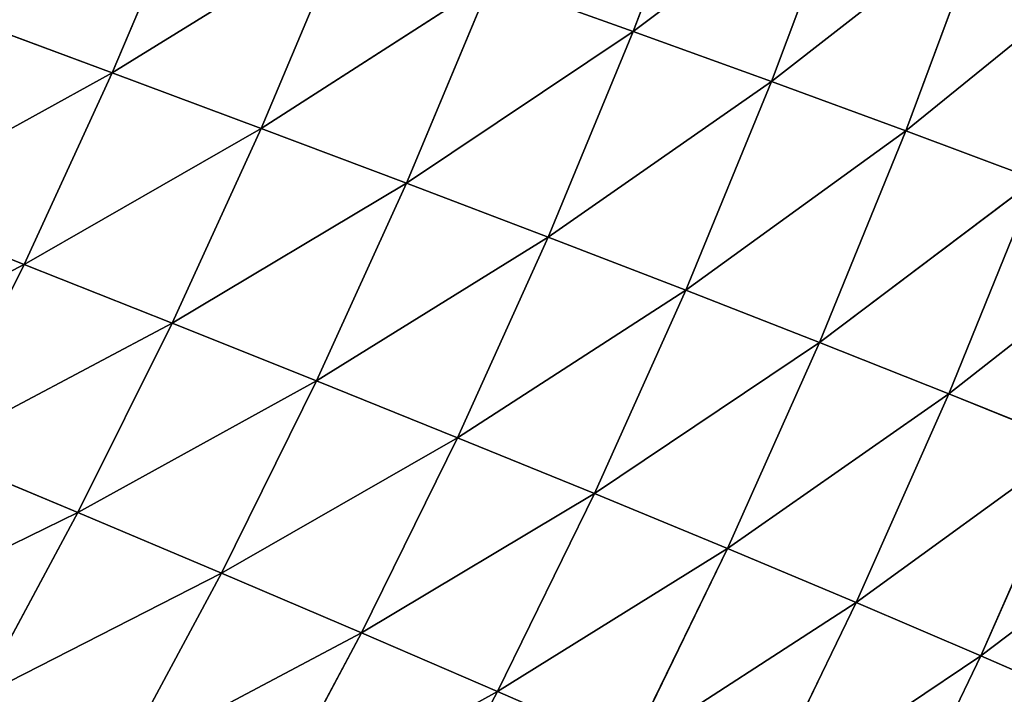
# Model space of a CAD drawing. Extents: x 0 to 500, y 0 to 390.
# Tile 753 of 1056: x 436 to 456, y 114 to 128. Entities that reach past the tile are written whole.
import ezdxf

# ---------------------------------------------------------------- set-up
doc = ezdxf.new("R2010")
doc.units = 0
doc.header["$LTSCALE"] = 25.4
doc.layers.get('0').update_dxf_attribs({"linetype": 'CONTINUOUS'})

# ---------------------------------------------------------------- blocks, each defined once
blk = doc.blocks.new('ATLANTA505_-_S_STL')
at = {"color": 0}
for p, q in [((458.358, 78.863, 276.087), (455.919, 75.715, 275.023)), ((458.358, 78.863, 276.087), (455.919, 75.715, 275.023)), ((460.261, 78.838, 271.742), (455.919, 75.715, 275.023)), ((460.261, 78.838, 271.742), (455.919, 75.715, 275.023)), ((455.919, 75.715, 275.023), (451.396, 72.711, 278.068)), ((455.919, 75.715, 275.023), (451.396, 72.711, 278.068)), ((455.919, 75.715, 275.023), (453.392, 72.685, 273.943)), ((455.919, 75.715, 275.023), (453.392, 72.685, 273.943)), ((457.811, 75.692, 270.732), (453.392, 72.685, 273.943)), ((457.811, 75.692, 270.732), (453.392, 72.685, 273.943)), ((455.919, 75.715, 275.023), (453.91, 75.744, 279.2)), ((455.919, 75.715, 275.023), (453.91, 75.744, 279.2)), ((457.811, 75.692, 270.732), (455.272, 72.665, 269.705)), ((457.811, 75.692, 270.732), (455.272, 72.665, 269.705)), ((459.585, 75.676, 266.325), (455.272, 72.665, 269.705)), ((459.585, 75.676, 266.325), (455.272, 72.665, 269.705)), ((457.811, 75.692, 270.732), (455.919, 75.715, 275.023)), ((457.811, 75.692, 270.732), (455.919, 75.715, 275.023)), ((453.392, 72.685, 273.943), (448.796, 69.8, 276.916)), ((453.392, 72.685, 273.943), (448.796, 69.8, 276.916)), ((453.392, 72.685, 273.943), (450.777, 69.777, 272.845)), ((453.392, 72.685, 273.943), (450.777, 69.777, 272.845)), ((455.272, 72.665, 269.705), (450.777, 69.777, 272.845)), ((455.272, 72.665, 269.705), (450.777, 69.777, 272.845)), ((451.396, 72.711, 278.068), (453.392, 72.685, 273.943)), ((451.396, 72.711, 278.068), (453.392, 72.685, 273.943)), ((455.272, 72.665, 269.705), (452.644, 69.76, 268.662)), ((455.272, 72.665, 269.705), (452.644, 69.76, 268.662)), ((457.036, 72.653, 265.354), (452.644, 69.76, 268.662)), ((457.036, 72.653, 265.354), (452.644, 69.76, 268.662)), ((453.392, 72.685, 273.943), (455.272, 72.665, 269.705)), ((453.392, 72.685, 273.943), (455.272, 72.665, 269.705)), ((457.036, 72.653, 265.354), (454.397, 69.752, 264.369)), ((457.036, 72.653, 265.354), (454.397, 69.752, 264.369)), ((458.683, 72.648, 260.891), (454.397, 69.752, 264.369)), ((458.683, 72.648, 260.891), (454.397, 69.752, 264.369)), ((455.272, 72.665, 269.705), (457.036, 72.653, 265.354)), ((455.272, 72.665, 269.705), (457.036, 72.653, 265.354)), ((448.796, 69.8, 276.916), (446.111, 67.014, 275.746)), ((448.796, 69.8, 276.916), (446.111, 67.014, 275.746)), ((450.777, 69.777, 272.845), (446.111, 67.014, 275.746)), ((450.777, 69.777, 272.845), (446.111, 67.014, 275.746)), ((450.777, 69.777, 272.845), (448.077, 66.993, 271.729)), ((450.777, 69.777, 272.845), (448.077, 66.993, 271.729)), ((452.644, 69.76, 268.662), (448.077, 66.993, 271.729)), ((452.644, 69.76, 268.662), (448.077, 66.993, 271.729)), ((450.777, 69.777, 272.845), (448.796, 69.8, 276.916)), ((450.777, 69.777, 272.845), (448.796, 69.8, 276.916)), ((452.644, 69.76, 268.662), (449.931, 66.98, 267.603)), ((452.644, 69.76, 268.662), (449.931, 66.98, 267.603)), ((452.644, 69.76, 268.662), (450.777, 69.777, 272.845)), ((452.644, 69.76, 268.662), (450.777, 69.777, 272.845)), ((454.397, 69.752, 264.369), (452.644, 69.76, 268.662)), ((454.397, 69.752, 264.369), (452.644, 69.76, 268.662)), ((454.397, 69.752, 264.369), (449.931, 66.98, 267.603)), ((454.397, 69.752, 264.369), (449.931, 66.98, 267.603)), ((454.397, 69.752, 264.369), (451.672, 66.976, 263.368)), ((454.397, 69.752, 264.369), (451.672, 66.976, 263.368)), ((456.036, 69.752, 259.965), (451.672, 66.976, 263.368)), ((456.036, 69.752, 259.965), (451.672, 66.976, 263.368)), ((456.036, 69.752, 259.965), (454.397, 69.752, 264.369)), ((456.036, 69.752, 259.965), (454.397, 69.752, 264.369)), ((446.111, 67.014, 275.746), (441.288, 64.379, 278.411)), ((446.111, 67.014, 275.746), (441.288, 64.379, 278.411)), ((446.111, 67.014, 275.746), (443.346, 64.353, 274.556)), ((446.111, 67.014, 275.746), (443.346, 64.353, 274.556)), ((448.077, 66.993, 271.729), (443.346, 64.353, 274.556)), ((448.077, 66.993, 271.729), (443.346, 64.353, 274.556)), ((444.034, 67.042, 279.654), (446.111, 67.014, 275.746)), ((444.034, 67.042, 279.654), (446.111, 67.014, 275.746)), ((448.077, 66.993, 271.729), (445.295, 64.336, 270.595)), ((448.077, 66.993, 271.729), (445.295, 64.336, 270.595)), ((449.931, 66.98, 267.603), (445.295, 64.336, 270.595)), ((449.931, 66.98, 267.603), (445.295, 64.336, 270.595)), ((446.111, 67.014, 275.746), (448.077, 66.993, 271.729)), ((446.111, 67.014, 275.746), (448.077, 66.993, 271.729)), ((449.931, 66.98, 267.603), (447.135, 64.327, 266.527)), ((449.931, 66.98, 267.603), (447.135, 64.327, 266.527)), ((451.672, 66.976, 263.368), (447.135, 64.327, 266.527)), ((451.672, 66.976, 263.368), (447.135, 64.327, 266.527)), ((448.077, 66.993, 271.729), (449.931, 66.98, 267.603)), ((448.077, 66.993, 271.729), (449.931, 66.98, 267.603)), ((453.301, 66.98, 259.025), (448.864, 64.326, 262.352)), ((453.301, 66.98, 259.025), (448.864, 64.326, 262.352)), ((451.672, 66.976, 263.368), (448.864, 64.326, 262.352)), ((451.672, 66.976, 263.368), (448.864, 64.326, 262.352)), ((449.931, 66.98, 267.603), (451.672, 66.976, 263.368)), ((449.931, 66.98, 267.603), (451.672, 66.976, 263.368)), ((451.672, 66.976, 263.368), (453.301, 66.98, 259.025)), ((451.672, 66.976, 263.368), (453.301, 66.98, 259.025)), ((443.346, 64.353, 274.556), (441.288, 64.379, 278.411)), ((443.346, 64.353, 274.556), (441.288, 64.379, 278.411)), ((443.346, 64.353, 274.556), (438.465, 61.844, 277.146)), ((443.346, 64.353, 274.556), (438.465, 61.844, 277.146)), ((443.346, 64.353, 274.556), (440.504, 61.821, 273.346)), ((443.346, 64.353, 274.556), (440.504, 61.821, 273.346)), ((445.295, 64.336, 270.595), (440.504, 61.821, 273.346)), ((445.295, 64.336, 270.595), (440.504, 61.821, 273.346)), ((445.295, 64.336, 270.595), (442.435, 61.807, 269.442)), ((445.295, 64.336, 270.595), (442.435, 61.807, 269.442)), ((447.135, 64.327, 266.527), (442.435, 61.807, 269.442)), ((447.135, 64.327, 266.527), (442.435, 61.807, 269.442)), ((445.295, 64.336, 270.595), (443.346, 64.353, 274.556)), ((445.295, 64.336, 270.595), (443.346, 64.353, 274.556)), ((447.135, 64.327, 266.527), (444.26, 61.801, 265.433)), ((447.135, 64.327, 266.527), (444.26, 61.801, 265.433)), ((448.864, 64.326, 262.352), (444.26, 61.801, 265.433)), ((448.864, 64.326, 262.352), (444.26, 61.801, 265.433)), ((447.135, 64.327, 266.527), (445.295, 64.336, 270.595)), ((447.135, 64.327, 266.527), (445.295, 64.336, 270.595)), ((448.864, 64.326, 262.352), (445.977, 61.804, 261.32)), ((448.864, 64.326, 262.352), (445.977, 61.804, 261.32)), ((448.864, 64.326, 262.352), (447.135, 64.327, 266.527)), ((448.864, 64.326, 262.352), (447.135, 64.327, 266.527)), ((450.484, 64.334, 258.07), (448.864, 64.326, 262.352)), ((450.484, 64.334, 258.07), (448.864, 64.326, 262.352)), ((440.504, 61.821, 273.346), (437.588, 59.418, 272.116)), ((440.504, 61.821, 273.346), (437.588, 59.418, 272.116)), ((442.435, 61.807, 269.442), (437.588, 59.418, 272.116)), ((442.435, 61.807, 269.442), (437.588, 59.418, 272.116)), ((438.465, 61.844, 277.146), (440.504, 61.821, 273.346)), ((438.465, 61.844, 277.146), (440.504, 61.821, 273.346)), ((442.435, 61.807, 269.442), (439.501, 59.407, 268.27)), ((442.435, 61.807, 269.442), (439.501, 59.407, 268.27)), ((444.26, 61.801, 265.433), (439.501, 59.407, 268.27)), ((444.26, 61.801, 265.433), (439.501, 59.407, 268.27)), ((440.504, 61.821, 273.346), (442.435, 61.807, 269.442)), ((440.504, 61.821, 273.346), (442.435, 61.807, 269.442)), ((445.977, 61.804, 261.32), (441.31, 59.404, 264.322)), ((445.977, 61.804, 261.32), (441.31, 59.404, 264.322)), ((444.26, 61.801, 265.433), (441.31, 59.404, 264.322)), ((444.26, 61.801, 265.433), (441.31, 59.404, 264.322)), ((442.435, 61.807, 269.442), (444.26, 61.801, 265.433)), ((442.435, 61.807, 269.442), (444.26, 61.801, 265.433)), ((444.26, 61.801, 265.433), (445.977, 61.804, 261.32)), ((444.26, 61.801, 265.433), (445.977, 61.804, 261.32)), ((437.588, 59.418, 272.116), (434.604, 57.143, 270.866)), ((437.588, 59.418, 272.116), (434.604, 57.143, 270.866)), ((437.588, 59.418, 272.116), (435.57, 59.438, 275.859)), ((437.588, 59.418, 272.116), (435.57, 59.438, 275.859)), ((439.501, 59.407, 268.27), (436.498, 57.135, 267.08)), ((439.501, 59.407, 268.27), (436.498, 57.135, 267.08)), ((441.31, 59.404, 264.322), (436.498, 57.135, 267.08)), ((441.31, 59.404, 264.322), (436.498, 57.135, 267.08)), ((439.501, 59.407, 268.27), (437.588, 59.418, 272.116)), ((439.501, 59.407, 268.27), (437.588, 59.418, 272.116)), ((443.013, 59.411, 260.271), (438.289, 57.135, 263.194)), ((443.013, 59.411, 260.271), (438.289, 57.135, 263.194)), ((441.31, 59.404, 264.322), (438.289, 57.135, 263.194)), ((441.31, 59.404, 264.322), (438.289, 57.135, 263.194)), ((441.31, 59.404, 264.322), (439.501, 59.407, 268.27)), ((441.31, 59.404, 264.322), (439.501, 59.407, 268.27)), ((443.013, 59.411, 260.271), (441.31, 59.404, 264.322)), ((443.013, 59.411, 260.271), (441.31, 59.404, 264.322)), ((436.498, 57.135, 267.08), (433.43, 54.986, 265.872)), ((436.498, 57.135, 267.08), (433.43, 54.986, 265.872)), ((434.604, 57.143, 270.866), (436.498, 57.135, 267.08)), ((434.604, 57.143, 270.866), (436.498, 57.135, 267.08)), ((438.289, 57.135, 263.194), (435.204, 54.989, 262.049)), ((438.289, 57.135, 263.194), (435.204, 54.989, 262.049)), ((436.498, 57.135, 267.08), (438.289, 57.135, 263.194)), ((436.498, 57.135, 267.08), (438.289, 57.135, 263.194)), ((438.289, 57.135, 263.194), (439.978, 57.144, 259.206)), ((438.289, 57.135, 263.194), (439.978, 57.144, 259.206))]:
    blk.add_line(p, q, dxfattribs=at)
mesh = blk.add_polyface(dxfattribs=at)
corners = [(458.358, 78.863, 276.087), (455.919, 75.715, 275.023), (453.91, 75.744, 279.2)]
mesh.append_faces([[corners[k] for k in face] for face in [(0, 1, 2)]], dxfattribs={"color": 0})
mesh = blk.add_polyface(dxfattribs=at)
corners = [(458.358, 78.863, 276.087), (460.261, 78.838, 271.742), (455.919, 75.715, 275.023)]
mesh.append_faces([[corners[k] for k in face] for face in [(0, 1, 2)]], dxfattribs={"color": 0})
mesh = blk.add_polyface(dxfattribs=at)
corners = [(460.261, 78.838, 271.742), (457.811, 75.692, 270.732), (455.919, 75.715, 275.023)]
mesh.append_faces([[corners[k] for k in face] for face in [(0, 1, 2)]], dxfattribs={"color": 0})
mesh = blk.add_polyface(dxfattribs=at)
corners = [(453.91, 75.744, 279.2), (455.919, 75.715, 275.023), (451.396, 72.711, 278.068)]
mesh.append_faces([[corners[k] for k in face] for face in [(0, 1, 2)]], dxfattribs={"color": 0})
mesh = blk.add_polyface(dxfattribs=at)
corners = [(451.396, 72.711, 278.068), (455.919, 75.715, 275.023), (453.392, 72.685, 273.943)]
mesh.append_faces([[corners[k] for k in face] for face in [(0, 1, 2)]], dxfattribs={"color": 0})
mesh = blk.add_polyface(dxfattribs=at)
corners = [(455.919, 75.715, 275.023), (457.811, 75.692, 270.732), (453.392, 72.685, 273.943)]
mesh.append_faces([[corners[k] for k in face] for face in [(0, 1, 2)]], dxfattribs={"color": 0})
mesh = blk.add_polyface(dxfattribs=at)
corners = [(457.811, 75.692, 270.732), (455.272, 72.665, 269.705), (453.392, 72.685, 273.943)]
mesh.append_faces([[corners[k] for k in face] for face in [(0, 1, 2)]], dxfattribs={"color": 0})
mesh = blk.add_polyface(dxfattribs=at)
corners = [(457.811, 75.692, 270.732), (459.585, 75.676, 266.325), (455.272, 72.665, 269.705)]
mesh.append_faces([[corners[k] for k in face] for face in [(0, 1, 2)]], dxfattribs={"color": 0})
mesh = blk.add_polyface(dxfattribs=at)
corners = [(459.585, 75.676, 266.325), (457.036, 72.653, 265.354), (455.272, 72.665, 269.705)]
mesh.append_faces([[corners[k] for k in face] for face in [(0, 1, 2)]], dxfattribs={"color": 0})
mesh = blk.add_polyface(dxfattribs=at)
corners = [(451.396, 72.711, 278.068), (453.392, 72.685, 273.943), (448.796, 69.8, 276.916)]
mesh.append_faces([[corners[k] for k in face] for face in [(0, 1, 2)]], dxfattribs={"color": 0})
mesh = blk.add_polyface(dxfattribs=at)
corners = [(448.796, 69.8, 276.916), (453.392, 72.685, 273.943), (450.777, 69.777, 272.845)]
mesh.append_faces([[corners[k] for k in face] for face in [(0, 1, 2)]], dxfattribs={"color": 0})
mesh = blk.add_polyface(dxfattribs=at)
corners = [(453.392, 72.685, 273.943), (455.272, 72.665, 269.705), (450.777, 69.777, 272.845)]
mesh.append_faces([[corners[k] for k in face] for face in [(0, 1, 2)]], dxfattribs={"color": 0})
mesh = blk.add_polyface(dxfattribs=at)
corners = [(450.777, 69.777, 272.845), (455.272, 72.665, 269.705), (452.644, 69.76, 268.662)]
mesh.append_faces([[corners[k] for k in face] for face in [(0, 1, 2)]], dxfattribs={"color": 0})
mesh = blk.add_polyface(dxfattribs=at)
corners = [(455.272, 72.665, 269.705), (457.036, 72.653, 265.354), (452.644, 69.76, 268.662)]
mesh.append_faces([[corners[k] for k in face] for face in [(0, 1, 2)]], dxfattribs={"color": 0})
mesh = blk.add_polyface(dxfattribs=at)
corners = [(452.644, 69.76, 268.662), (457.036, 72.653, 265.354), (454.397, 69.752, 264.369)]
mesh.append_faces([[corners[k] for k in face] for face in [(0, 1, 2)]], dxfattribs={"color": 0})
mesh = blk.add_polyface(dxfattribs=at)
corners = [(457.036, 72.653, 265.354), (458.683, 72.648, 260.891), (454.397, 69.752, 264.369)]
mesh.append_faces([[corners[k] for k in face] for face in [(0, 1, 2)]], dxfattribs={"color": 0})
mesh = blk.add_polyface(dxfattribs=at)
corners = [(454.397, 69.752, 264.369), (458.683, 72.648, 260.891), (456.036, 69.752, 259.965)]
mesh.append_faces([[corners[k] for k in face] for face in [(0, 1, 2)]], dxfattribs={"color": 0})
mesh = blk.add_polyface(dxfattribs=at)
corners = [(444.034, 67.042, 279.654), (448.796, 69.8, 276.916), (446.111, 67.014, 275.746)]
mesh.append_faces([[corners[k] for k in face] for face in [(0, 1, 2)]], dxfattribs={"color": 0})
mesh = blk.add_polyface(dxfattribs=at)
corners = [(448.796, 69.8, 276.916), (450.777, 69.777, 272.845), (446.111, 67.014, 275.746)]
mesh.append_faces([[corners[k] for k in face] for face in [(0, 1, 2)]], dxfattribs={"color": 0})
mesh = blk.add_polyface(dxfattribs=at)
corners = [(446.111, 67.014, 275.746), (450.777, 69.777, 272.845), (448.077, 66.993, 271.729)]
mesh.append_faces([[corners[k] for k in face] for face in [(0, 1, 2)]], dxfattribs={"color": 0})
mesh = blk.add_polyface(dxfattribs=at)
corners = [(450.777, 69.777, 272.845), (452.644, 69.76, 268.662), (448.077, 66.993, 271.729)]
mesh.append_faces([[corners[k] for k in face] for face in [(0, 1, 2)]], dxfattribs={"color": 0})
mesh = blk.add_polyface(dxfattribs=at)
corners = [(448.077, 66.993, 271.729), (452.644, 69.76, 268.662), (449.931, 66.98, 267.603)]
mesh.append_faces([[corners[k] for k in face] for face in [(0, 1, 2)]], dxfattribs={"color": 0})
mesh = blk.add_polyface(dxfattribs=at)
corners = [(452.644, 69.76, 268.662), (454.397, 69.752, 264.369), (449.931, 66.98, 267.603)]
mesh.append_faces([[corners[k] for k in face] for face in [(0, 1, 2)]], dxfattribs={"color": 0})
mesh = blk.add_polyface(dxfattribs=at)
corners = [(449.931, 66.98, 267.603), (454.397, 69.752, 264.369), (451.672, 66.976, 263.368)]
mesh.append_faces([[corners[k] for k in face] for face in [(0, 1, 2)]], dxfattribs={"color": 0})
mesh = blk.add_polyface(dxfattribs=at)
corners = [(454.397, 69.752, 264.369), (456.036, 69.752, 259.965), (451.672, 66.976, 263.368)]
mesh.append_faces([[corners[k] for k in face] for face in [(0, 1, 2)]], dxfattribs={"color": 0})
mesh = blk.add_polyface(dxfattribs=at)
corners = [(451.672, 66.976, 263.368), (456.036, 69.752, 259.965), (453.301, 66.98, 259.025)]
mesh.append_faces([[corners[k] for k in face] for face in [(0, 1, 2)]], dxfattribs={"color": 0})
mesh = blk.add_polyface(dxfattribs=at)
corners = [(444.034, 67.042, 279.654), (446.111, 67.014, 275.746), (441.288, 64.379, 278.411)]
mesh.append_faces([[corners[k] for k in face] for face in [(0, 1, 2)]], dxfattribs={"color": 0})
mesh = blk.add_polyface(dxfattribs=at)
corners = [(441.288, 64.379, 278.411), (446.111, 67.014, 275.746), (443.346, 64.353, 274.556)]
mesh.append_faces([[corners[k] for k in face] for face in [(0, 1, 2)]], dxfattribs={"color": 0})
mesh = blk.add_polyface(dxfattribs=at)
corners = [(446.111, 67.014, 275.746), (448.077, 66.993, 271.729), (443.346, 64.353, 274.556)]
mesh.append_faces([[corners[k] for k in face] for face in [(0, 1, 2)]], dxfattribs={"color": 0})
mesh = blk.add_polyface(dxfattribs=at)
corners = [(443.346, 64.353, 274.556), (448.077, 66.993, 271.729), (445.295, 64.336, 270.595)]
mesh.append_faces([[corners[k] for k in face] for face in [(0, 1, 2)]], dxfattribs={"color": 0})
mesh = blk.add_polyface(dxfattribs=at)
corners = [(448.077, 66.993, 271.729), (449.931, 66.98, 267.603), (445.295, 64.336, 270.595)]
mesh.append_faces([[corners[k] for k in face] for face in [(0, 1, 2)]], dxfattribs={"color": 0})
mesh = blk.add_polyface(dxfattribs=at)
corners = [(445.295, 64.336, 270.595), (449.931, 66.98, 267.603), (447.135, 64.327, 266.527)]
mesh.append_faces([[corners[k] for k in face] for face in [(0, 1, 2)]], dxfattribs={"color": 0})
mesh = blk.add_polyface(dxfattribs=at)
corners = [(449.931, 66.98, 267.603), (451.672, 66.976, 263.368), (447.135, 64.327, 266.527)]
mesh.append_faces([[corners[k] for k in face] for face in [(0, 1, 2)]], dxfattribs={"color": 0})
mesh = blk.add_polyface(dxfattribs=at)
corners = [(447.135, 64.327, 266.527), (451.672, 66.976, 263.368), (448.864, 64.326, 262.352)]
mesh.append_faces([[corners[k] for k in face] for face in [(0, 1, 2)]], dxfattribs={"color": 0})
mesh = blk.add_polyface(dxfattribs=at)
corners = [(451.672, 66.976, 263.368), (453.301, 66.98, 259.025), (448.864, 64.326, 262.352)]
mesh.append_faces([[corners[k] for k in face] for face in [(0, 1, 2)]], dxfattribs={"color": 0})
mesh = blk.add_polyface(dxfattribs=at)
corners = [(448.864, 64.326, 262.352), (453.301, 66.98, 259.025), (450.484, 64.334, 258.07)]
mesh.append_faces([[corners[k] for k in face] for face in [(0, 1, 2)]], dxfattribs={"color": 0})
mesh = blk.add_polyface(dxfattribs=at)
corners = [(441.288, 64.379, 278.411), (443.346, 64.353, 274.556), (438.465, 61.844, 277.146)]
mesh.append_faces([[corners[k] for k in face] for face in [(0, 1, 2)]], dxfattribs={"color": 0})
mesh = blk.add_polyface(dxfattribs=at)
corners = [(438.465, 61.844, 277.146), (443.346, 64.353, 274.556), (440.504, 61.821, 273.346)]
mesh.append_faces([[corners[k] for k in face] for face in [(0, 1, 2)]], dxfattribs={"color": 0})
mesh = blk.add_polyface(dxfattribs=at)
corners = [(443.346, 64.353, 274.556), (445.295, 64.336, 270.595), (440.504, 61.821, 273.346)]
mesh.append_faces([[corners[k] for k in face] for face in [(0, 1, 2)]], dxfattribs={"color": 0})
mesh = blk.add_polyface(dxfattribs=at)
corners = [(440.504, 61.821, 273.346), (445.295, 64.336, 270.595), (442.435, 61.807, 269.442)]
mesh.append_faces([[corners[k] for k in face] for face in [(0, 1, 2)]], dxfattribs={"color": 0})
mesh = blk.add_polyface(dxfattribs=at)
corners = [(445.295, 64.336, 270.595), (447.135, 64.327, 266.527), (442.435, 61.807, 269.442)]
mesh.append_faces([[corners[k] for k in face] for face in [(0, 1, 2)]], dxfattribs={"color": 0})
mesh = blk.add_polyface(dxfattribs=at)
corners = [(442.435, 61.807, 269.442), (447.135, 64.327, 266.527), (444.26, 61.801, 265.433)]
mesh.append_faces([[corners[k] for k in face] for face in [(0, 1, 2)]], dxfattribs={"color": 0})
mesh = blk.add_polyface(dxfattribs=at)
corners = [(447.135, 64.327, 266.527), (448.864, 64.326, 262.352), (444.26, 61.801, 265.433)]
mesh.append_faces([[corners[k] for k in face] for face in [(0, 1, 2)]], dxfattribs={"color": 0})
mesh = blk.add_polyface(dxfattribs=at)
corners = [(444.26, 61.801, 265.433), (448.864, 64.326, 262.352), (445.977, 61.804, 261.32)]
mesh.append_faces([[corners[k] for k in face] for face in [(0, 1, 2)]], dxfattribs={"color": 0})
mesh = blk.add_polyface(dxfattribs=at)
corners = [(448.864, 64.326, 262.352), (450.484, 64.334, 258.07), (445.977, 61.804, 261.32)]
mesh.append_faces([[corners[k] for k in face] for face in [(0, 1, 2)]], dxfattribs={"color": 0})
mesh = blk.add_polyface(dxfattribs=at)
corners = [(435.57, 59.438, 275.859), (440.504, 61.821, 273.346), (437.588, 59.418, 272.116), (438.465, 61.844, 277.146)]
mesh.append_faces([[corners[k] for k in face] for face in [(0, 1, 2), (1, 0, 3)]], dxfattribs={"vtx0": -1, "color": 0})
mesh = blk.add_polyface(dxfattribs=at)
corners = [(440.504, 61.821, 273.346), (442.435, 61.807, 269.442), (437.588, 59.418, 272.116)]
mesh.append_faces([[corners[k] for k in face] for face in [(0, 1, 2)]], dxfattribs={"color": 0})
mesh = blk.add_polyface(dxfattribs=at)
corners = [(437.588, 59.418, 272.116), (442.435, 61.807, 269.442), (439.501, 59.407, 268.27)]
mesh.append_faces([[corners[k] for k in face] for face in [(0, 1, 2)]], dxfattribs={"color": 0})
mesh = blk.add_polyface(dxfattribs=at)
corners = [(442.435, 61.807, 269.442), (444.26, 61.801, 265.433), (439.501, 59.407, 268.27)]
mesh.append_faces([[corners[k] for k in face] for face in [(0, 1, 2)]], dxfattribs={"color": 0})
mesh = blk.add_polyface(dxfattribs=at)
corners = [(439.501, 59.407, 268.27), (444.26, 61.801, 265.433), (441.31, 59.404, 264.322)]
mesh.append_faces([[corners[k] for k in face] for face in [(0, 1, 2)]], dxfattribs={"color": 0})
mesh = blk.add_polyface(dxfattribs=at)
corners = [(444.26, 61.801, 265.433), (445.977, 61.804, 261.32), (441.31, 59.404, 264.322)]
mesh.append_faces([[corners[k] for k in face] for face in [(0, 1, 2)]], dxfattribs={"color": 0})
mesh = blk.add_polyface(dxfattribs=at)
corners = [(441.31, 59.404, 264.322), (445.977, 61.804, 261.32), (443.013, 59.411, 260.271)]
mesh.append_faces([[corners[k] for k in face] for face in [(0, 1, 2)]], dxfattribs={"color": 0})
mesh = blk.add_polyface(dxfattribs=at)
corners = [(432.608, 57.16, 274.552), (437.588, 59.418, 272.116), (434.604, 57.143, 270.866), (435.57, 59.438, 275.859)]
mesh.append_faces([[corners[k] for k in face] for face in [(0, 1, 2), (1, 0, 3)]], dxfattribs={"vtx0": -1, "color": 0})
mesh = blk.add_polyface(dxfattribs=at)
corners = [(434.604, 57.143, 270.866), (439.501, 59.407, 268.27), (436.498, 57.135, 267.08), (437.588, 59.418, 272.116)]
mesh.append_faces([[corners[k] for k in face] for face in [(0, 1, 2), (1, 0, 3)]], dxfattribs={"vtx0": -1, "color": 0})
mesh = blk.add_polyface(dxfattribs=at)
corners = [(439.501, 59.407, 268.27), (441.31, 59.404, 264.322), (436.498, 57.135, 267.08)]
mesh.append_faces([[corners[k] for k in face] for face in [(0, 1, 2)]], dxfattribs={"color": 0})
mesh = blk.add_polyface(dxfattribs=at)
corners = [(436.498, 57.135, 267.08), (441.31, 59.404, 264.322), (438.289, 57.135, 263.194)]
mesh.append_faces([[corners[k] for k in face] for face in [(0, 1, 2)]], dxfattribs={"color": 0})
mesh = blk.add_polyface(dxfattribs=at)
corners = [(441.31, 59.404, 264.322), (443.013, 59.411, 260.271), (438.289, 57.135, 263.194)]
mesh.append_faces([[corners[k] for k in face] for face in [(0, 1, 2)]], dxfattribs={"color": 0})
mesh = blk.add_polyface(dxfattribs=at)
corners = [(438.289, 57.135, 263.194), (443.013, 59.411, 260.271), (439.978, 57.144, 259.206)]
mesh.append_faces([[corners[k] for k in face] for face in [(0, 1, 2)]], dxfattribs={"color": 0})
mesh = blk.add_polyface(dxfattribs=at)
corners = [(431.557, 54.992, 269.597), (436.498, 57.135, 267.08), (433.43, 54.986, 265.872), (434.604, 57.143, 270.866)]
mesh.append_faces([[corners[k] for k in face] for face in [(0, 1, 2), (1, 0, 3)]], dxfattribs={"vtx0": -1, "color": 0})
mesh = blk.add_polyface(dxfattribs=at)
corners = [(433.43, 54.986, 265.872), (438.289, 57.135, 263.194), (435.204, 54.989, 262.049), (436.498, 57.135, 267.08)]
mesh.append_faces([[corners[k] for k in face] for face in [(0, 1, 2), (1, 0, 3)]], dxfattribs={"vtx0": -1, "color": 0})
mesh = blk.add_polyface(dxfattribs=at)
corners = [(438.289, 57.135, 263.194), (439.978, 57.144, 259.206), (435.204, 54.989, 262.049)]
mesh.append_faces([[corners[k] for k in face] for face in [(0, 1, 2)]], dxfattribs={"color": 0})

msp = doc.modelspace()

# ---------------------------------------------------------------- block references
at = {"color": 254, "extrusion": (0, -1, 1.11022e-16)}
msp.add_blockref('ATLANTA505_-_S_STL', (-0.149, -0.01, -389.852), dxfattribs=at)

doc.saveas('drawing.dxf')
